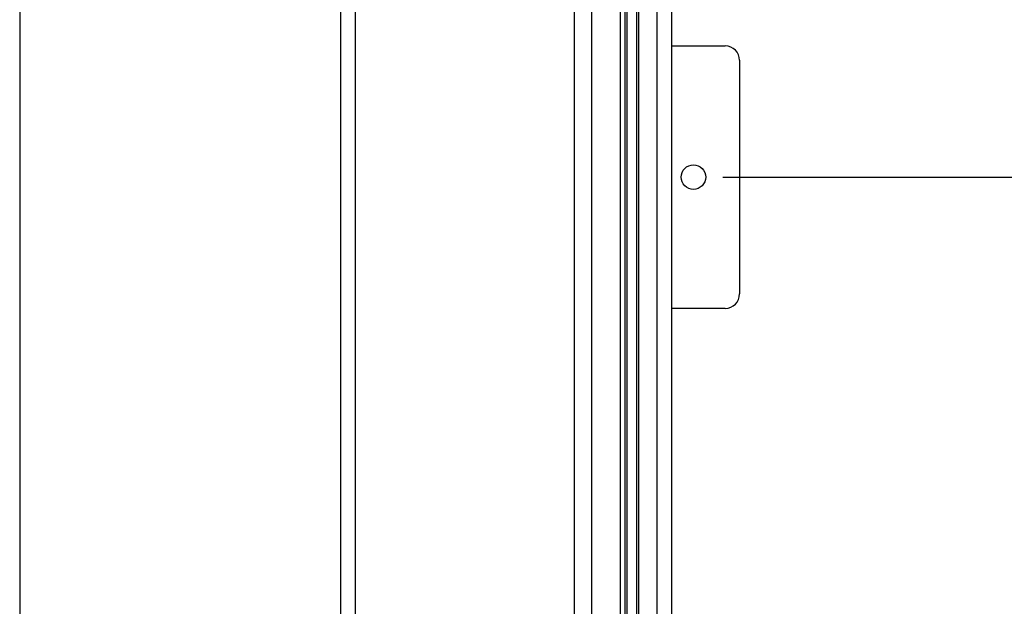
# Model space of a CAD drawing. Header units: inches. Extents: x 144.9 to 238.4, y 214.8 to 247.7.
# Tile 406 of 411: x 209.5 to 211.1, y 241.1 to 242.1. Entities that reach past the tile are written whole.
import ezdxf

# ---------------------------------------------------------------- set-up
doc = ezdxf.new("R2010")
doc.units = ezdxf.units.IN
doc.header["$LTSCALE"] = 0.25
doc.header["$MEASUREMENT"] = 0
doc.layers.add('ANNOTATIONS', color=1, linetype='Continuous')
doc.layers.add('MOTOR LH', color=7, linetype='Continuous')
doc.styles.add('ARIAL', font='arial.ttf', dxfattribs={"height": 0.09375})
doc.dimstyles.new('STANDARD$0', dxfattribs={"dimtxt": 0.09375, "dimasz": 0.09375, "dimexe": 0.03125, "dimexo": 0.046875, "dimgap": 0.09, "dimtad": 0, "dimtih": 1, "dimtoh": 1, "dimdec": 4, "dimzin": 0, "dimdsep": 46, "dimtxsty": 'ARIAL', "dimcen": 0.09, "dimadec": 0, "dimazin": 0, "dimtfac": 1, "dimtdec": 4, "dimtofl": 0, "dimtmove": 0, "dimatfit": 1, "dimfxl": 1, "dimtolj": 1, "dimtzin": 0, "dimarcsym": 0})

# ---------------------------------------------------------------- blocks, each defined once
blk = doc.blocks.new('*D25')
at = {"layer": 'ANNOTATIONS', "color": 0, "lineweight": -2, "transparency": 16777216}
for p, q in [((210.6383, 241.8252), (211.8511, 241.8252)), ((211.8198, 241.7315), (211.8198, 241.1341)), ((211.8198, 240.0885), (211.8198, 240.7005)), ((210.6061, 239.9947), (211.8511, 239.9947))]:
    blk.add_line(p, q, dxfattribs=at)
at = {"layer": 'ANNOTATIONS', "color": 0, "transparency": 16777216}
for points in [[(211.8042, 241.7315), (211.8354, 241.7315), (211.8198, 241.8252)], [(211.8042, 240.0885), (211.8354, 240.0885), (211.8198, 239.9947)]]:
    blk.add_solid(points, dxfattribs=at)
at = {"layer": 'defpoints', "color": 0, "transparency": 16777216}
for p in [(210.5914, 241.8252), (211.8198, 241.8252), (210.5592, 239.9947)]:
    blk.add_point(p, dxfattribs=at)
at = {"layer": 'ANNOTATIONS', "color": 0, "transparency": 16777216, "insert": (211.8198, 240.9173), "char_height": 0.09375, "attachment_point": 5, "style": 'ARIAL'}
blk.add_mtext('\\A1;51"\\PPHOTOEYE', dxfattribs=at)
blk = doc.blocks.new('*D28')
at = {"layer": 'ANNOTATIONS', "color": 0, "lineweight": -2, "transparency": 16777216}
for p, q in [((210.8963, 243.8404), (212.7318, 243.8404)), ((212.7006, 243.7466), (212.7006, 242.135)), ((212.7006, 240.0885), (212.7006, 241.7001)), ((210.6505, 239.9947), (212.7318, 239.9947))]:
    blk.add_line(p, q, dxfattribs=at)
at = {"layer": 'ANNOTATIONS', "color": 0, "transparency": 16777216}
for points in [[(212.685, 243.7466), (212.7162, 243.7466), (212.7006, 243.8404)], [(212.685, 240.0885), (212.7162, 240.0885), (212.7006, 239.9947)]]:
    blk.add_solid(points, dxfattribs=at)
at = {"layer": 'defpoints', "color": 0, "transparency": 16777216}
for p in [(210.8494, 243.8404), (212.7006, 243.8404), (210.6036, 239.9947)]:
    blk.add_point(p, dxfattribs=at)
at = {"layer": 'ANNOTATIONS', "color": 0, "transparency": 16777216, "insert": (212.7006, 241.9176), "char_height": 0.09375, "attachment_point": 5, "style": 'ARIAL'}
blk.add_mtext('\\A1;OPENING\\P HEIGHT', dxfattribs=at)

msp = doc.modelspace()

# ---------------------------------------------------------------- linework, layer by layer
at = {"layer": 'MOTOR LH'}
for p, q in [((209.50986, 246.38678), (209.50986, 239.99474)), ((210.02549, 239.99474), (210.02549, 246.38678)), ((210.48486, 240.14728), (210.48486, 244.67448)), ((210.50049, 240.01147), (210.50049, 244.67442)), ((210.48174, 240.61603), (210.48174, 244.24884)), ((210.50361, 240.61603), (210.50361, 244.24884)), ((210.04893, 239.99474), (210.04893, 243.99474)), ((210.40049, 240.3112), (210.40049, 243.99474)), ((210.42783, 243.96317), (210.42783, 240.37017)), ((210.47449, 240.47053), (210.47449, 243.96317)), ((210.5333, 240.36607), (210.5333, 243.75255)), ((210.55674, 240.38911), (210.55674, 243.74704)), ((210.55674, 242.03581), (210.64235, 242.03581)), ((210.66545, 242.01271), (210.66545, 241.63771)), ((210.64235, 241.61461), (210.55674, 241.61461))]:
    msp.add_line(p, q, dxfattribs=at)
msp.add_circle((210.5914, 241.82521), 0.01962, dxfattribs=at)
for centre, start, end in [((210.64235, 242.01271), 0, 90), ((210.64235, 241.63771), 270, 0)]:
    msp.add_arc(centre, 0.0231, start, end, dxfattribs=at)

# ---------------------------------------------------------------- dimensions: what is measured, and where the dimension line sits
at = {"layer": 'ANNOTATIONS'}
dim = msp.add_linear_dim(base=(212.70059, 243.84038), p1=(210.60361, 239.99474), p2=(210.84941, 243.84038), angle=90, text='OPENING\\P HEIGHT', dimstyle='STANDARD$0', dxfattribs=at)
dim.commit()
dim.dimension.update_dxf_attribs({"geometry": '*D28', "text_midpoint": (212.70059, 241.91756)})
dim = msp.add_linear_dim(base=(211.81981, 241.82521), p1=(210.55919, 239.99474), p2=(210.5914, 241.82521), angle=90, text='51"\\PPHOTOEYE', dimstyle='STANDARD$0', dxfattribs=at)
dim.commit()
dim.dimension.update_dxf_attribs({"geometry": '*D25', "text_midpoint": (211.81981, 240.91728), "dimtype": 160})

doc.saveas('drawing.dxf')
